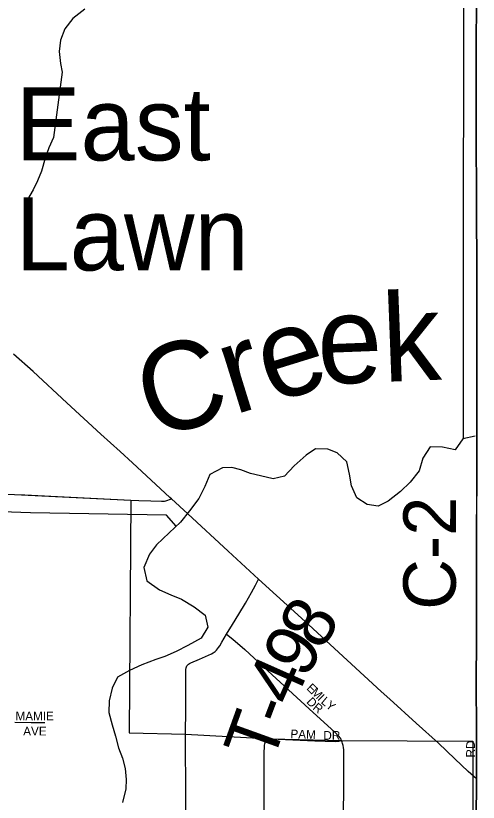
# Model space of a CAD drawing. Extents: x 1443599 to 1910620, y 1028088 to 1361369.
# Drawn here: x 1715234 to 1717878, y 1301291 to 1305788 of the extents above; entities that cross this region are included whole.
import ezdxf

# ---------------------------------------------------------------- set-up
doc = ezdxf.new("R2010")
doc.units = 0
for name, color, linetype in [('GM_X_Adjacent_County', 7, 'Continuous'), ('GM_X_City_Street', 7, 'Continuous'), ('GM_X_City_Street_Text', 7, 'Continuous'), ('GM_X_Corporation', 7, 'Continuous'), ('GM_X_County', 7, 'Continuous'), ('GM_X_County_Road', 7, 'Continuous'), ('GM_X_County_Road_Text', 7, 'Continuous'), ('GM_X_Minor_River', 7, 'Continuous'), ('GM_X_Minor_River_Text', 7, 'Continuous'), ('GM_X_State_Route', 7, 'Continuous'), ('GM_X_Township', 7, 'Continuous'), ('GM_X_Township_Road', 7, 'Continuous'), ('GM_X_Township_Road_Text', 7, 'Continuous'), ('GM_X_Township_Subdivision', 7, 'Continuous'), ('GM_X_Township_Subdivision_Text', 7, 'Continuous'), ('GM_X_Unincorporated_Text', 7, 'Continuous')]:
    doc.layers.add(name, color=color, linetype=linetype)

msp = doc.modelspace()

# ---------------------------------------------------------------- linework, layer by layer
at = {"layer": 'GM_X_Adjacent_County'}
msp.add_lwpolyline([(1717867.2, 1305849.6), (1717866.1, 1305636.3), (1717866.1, 1305209.6), (1717868.2, 1304635.5), (1717868.8, 1304389.4), (1717869.8, 1303946.4), (1717870, 1303733.8), (1717869.3, 1303326.4), (1717868.9, 1303126.7), (1717868.4, 1302951.4), (1717867.8, 1302749.3), (1717867.5, 1302224.2), (1717866.3, 1301978.1), (1717866.8, 1301699.1), (1717867.1, 1301630.2), (1717867.6, 1301489), (1717867.6, 1301425.3), (1717865, 1301183.4)], dxfattribs=at)
at = {"layer": 'GM_X_City_Street'}
for points in [[(1715228.3, 1301748.4), (1715321.5, 1301747.4), (1715399.3, 1301746.5)], [(1716207.9, 1300375.6), (1716207.3, 1300413.2), (1716207.3, 1300588.7), (1716205.9, 1300837.1), (1716206, 1301073.6), (1716205.6, 1301318.8), (1716205.2, 1301413.4), (1716204.7, 1301573.4), (1716203.4, 1301680.6)], [(1716657.9, 1300361.4), (1716658.3, 1300394.8), (1716656.9, 1300504), (1716656.3, 1300749.2), (1716656.2, 1301006.8), (1716653.4, 1301237.3), (1716654.5, 1301585.1), (1716655.1, 1301599.4), (1716655.6, 1301609.5), (1716656.3, 1301618.1), (1716657.5, 1301625.9), (1716659.3, 1301631.3), (1716662, 1301636.2), (1716664.4, 1301639.7), (1716666.5, 1301642.3), (1716668.9, 1301644.6)], [(1716668.9, 1301644.6), (1716672, 1301646.7), (1716676.9, 1301649.4), (1716682.4, 1301651.5), (1716687.2, 1301652.7), (1716692.7, 1301653.4), (1716942.5, 1301641.4), (1717061.1, 1301637.6), (1717079.8, 1301639.8), (1717096.3, 1301644.2)], [(1717107.4, 1300343.3), (1717107.6, 1300375.3), (1717108.8, 1300559.9), (1717107.3, 1301009.4), (1717106.8, 1301201.4), (1717108.9, 1301395.5), (1717109.8, 1301551.4), (1717109.3, 1301571.4), (1717108.4, 1301590.5), (1717106.7, 1301603.5), (1717104.5, 1301616.6), (1717102.4, 1301627.3), (1717100.3, 1301635.1), (1717096.3, 1301644.2)], [(1717867.6, 1301425.3), (1717867.6, 1301489), (1717867.1, 1301630.2)], [(1717863, 1300316), (1717864.4, 1300453.5), (1717865.4, 1300747), (1717865.2, 1300838.8), (1717865, 1301183.4), (1717867.6, 1301425.3)]]:
    msp.add_lwpolyline(points, dxfattribs=at)
at = {"layer": 'GM_X_Corporation'}
msp.add_lwpolyline([(1712571.8, 1303175.5), (1713469.4, 1303131.5), (1714013.8, 1303105.9), (1714310.8, 1303092.8), (1714610.2, 1303080), (1714906.6, 1303064.5), (1715226.9, 1303051.1), (1715891.5, 1303018.1), (1715882.7, 1301689), (1716203.4, 1301680.6), (1716692.7, 1301653.4), (1717096.3, 1301644.2), (1717846.8, 1301639.9), (1717841.6, 1297296.8), (1715191.6, 1297404.4), (1715221.2, 1296431.9), (1714870.9, 1296440.1), (1714849.9, 1297415.5), (1712576.5, 1297520.9), (1712572.9, 1297851.5), (1712551, 1299109), (1712558.7, 1299837.2), (1712566.8, 1300514.1)], close=True, dxfattribs=at)
at = {"layer": 'GM_X_County'}
msp.add_lwpolyline([(1717867.2, 1305849.6), (1717866.1, 1305636.3), (1717866.1, 1305209.6), (1717868.2, 1304635.5), (1717868.8, 1304389.4), (1717869.8, 1303946.4), (1717870, 1303733.8), (1717869.3, 1303326.4), (1717868.9, 1303126.7), (1717868.4, 1302951.4), (1717867.8, 1302749.3), (1717867.5, 1302224.2), (1717866.3, 1301978.1), (1717866.8, 1301699.1), (1717867.1, 1301630.2), (1717867.6, 1301489), (1717867.6, 1301425.3), (1717865, 1301183.4)], dxfattribs=at)
at = {"layer": 'GM_X_County_Road'}
for points in [[(1717869.3, 1303326.4), (1717870.1, 1303733.8), (1717869.8, 1303946.4), (1717868.8, 1304389.4), (1717868.2, 1304635.5), (1717866.1, 1305209.6), (1717866.1, 1305636.3), (1717867.2, 1305849.6), (1717870.1, 1306538.9), (1717873.4, 1306735.5), (1717873.4, 1306981.7), (1717874.9, 1307162.1), (1717876.2, 1307490.3), (1717877.1, 1307818.4), (1717877.7, 1308015.2), (1717875.9, 1308211.3)], [(1717867.1, 1301630.2), (1717866.8, 1301699.1), (1717866.3, 1301978.1), (1717867.5, 1302224.2), (1717867.8, 1302749.3), (1717868.9, 1303126.7), (1717869.3, 1303326.4)]]:
    msp.add_lwpolyline(points, dxfattribs=at)
at = {"layer": 'GM_X_Minor_River'}
for points in [[(1717789.6, 1311438.3), (1717784.8, 1310761.1), (1717793.7, 1309933.6), (1717792.4, 1308845.9), (1717795.1, 1308639.5), (1717792, 1307936.3), (1717795.8, 1306788.3), (1717794.2, 1305674.4), (1717791.8, 1304508.4), (1717791.9, 1303374.3)], [(1715629.3, 1305825.5), (1715560.6, 1305772.5), (1715513.7, 1305713.2), (1715488.7, 1305649.4), (1715481.7, 1305583.4), (1715488.6, 1305515.2), (1715499.8, 1305464.9), (1715450, 1305093.1), (1715423.1, 1305033.4), (1715402.2, 1304973.6), (1715381.1, 1304899.8), (1715358.2, 1304844.1), (1715333.4, 1304792.4), (1715300.6, 1304736.8)], [(1717860, 1303385.2), (1717789.8, 1303368.3), (1717744.9, 1303306.9), (1717673.2, 1303322.1), (1717603.3, 1303323.2), (1717560.4, 1303257.8), (1717539.3, 1303186), (1717488.3, 1303120.7), (1717433.5, 1303067.5), (1717362.8, 1303012.5), (1717306.4, 1302983.4), (1717242.6, 1302994.4), (1717183.3, 1303031.4), (1717152.4, 1303100.1), (1717141.5, 1303166.4), (1717126.6, 1303236.7), (1717071.5, 1303289.7), (1717017.9, 1303310.6), (1716948, 1303311.7), (1716893.5, 1303276.6), (1716824.7, 1303215.6), (1716769.8, 1303156.3), (1716705.6, 1303141.3), (1716632, 1303158.5), (1716576.3, 1303171.5), (1716520.7, 1303192.4), (1716468.9, 1303205.2), (1716415, 1303204.1), (1716342.5, 1303165.2), (1716315.4, 1303097.5), (1716280.4, 1303027.9), (1716227.3, 1302956.7), (1716176.4, 1302893.4), (1716111.5, 1302832.3), (1716038.5, 1302763.3), (1715997.8, 1302709.9), (1715966.6, 1302634.2), (1715983.4, 1302557.8), (1716054.5, 1302506.6), (1716119.9, 1302477.5), (1716181.5, 1302452.5), (1716252.7, 1302409.2), (1716315.8, 1302360.1), (1716330.8, 1302291.7), (1716293.8, 1302230.2), (1716217.3, 1302187.4), (1716150.8, 1302152.4), (1716086.5, 1302125.4), (1716034.3, 1302108.2), (1715953.9, 1302077.4), (1715883.4, 1302044.5), (1715814.9, 1302005.5), (1715784, 1301943.9), (1715766.9, 1301872), (1715765.8, 1301803.9), (1715784.7, 1301733.5), (1715803.6, 1301669), (1715820.6, 1301602.6), (1715843.6, 1301544.1), (1715858.7, 1301483.8), (1715865.7, 1301421.6), (1715862.8, 1301367.5), (1715843.6, 1301289.7)], [(1716151.5, 1302869.9), (1716095.1, 1302932.8), (1715318.3, 1302945.3), (1714713.4, 1302967), (1714014.6, 1302984.3), (1713370, 1303020.8)]]:
    msp.add_lwpolyline(points, dxfattribs=at)
at = {"layer": 'GM_X_State_Route'}
for points in [[(1717321.8, 1301924.7), (1717030.2, 1302193.7), (1716909.2, 1302305), (1716622.3, 1302567.5), (1716448.8, 1302726.3), (1716216.7, 1302939.7), (1716124, 1303025.2), (1716115.3, 1303033.2), (1715901, 1303232.1), (1715830.6, 1303296.1), (1715720.7, 1303395.1), (1715525.5, 1303575.8), (1715332.6, 1303754.3), (1715221.7, 1303854.1)], [(1717650.8, 1301628.3), (1717522.6, 1301743.4), (1717371.4, 1301880.9), (1717321.8, 1301924.7)], [(1717867.6, 1301425.3), (1717820.4, 1301467.6), (1717743.9, 1301539.9), (1717650.8, 1301628.3)]]:
    msp.add_lwpolyline(points, dxfattribs=at)
at = {"layer": 'GM_X_Township'}
msp.add_lwpolyline([(1717867.2, 1305849.6), (1717866.1, 1305636.3), (1717866.1, 1305209.6), (1717868.2, 1304635.5), (1717868.8, 1304389.4), (1717869.8, 1303946.4), (1717870, 1303733.8), (1717869.3, 1303326.4), (1717868.9, 1303126.7), (1717868.4, 1302951.4), (1717867.8, 1302749.3), (1717867.5, 1302224.2), (1717866.3, 1301978.1), (1717866.8, 1301699.1), (1717867.1, 1301630.2), (1717867.6, 1301489), (1717867.6, 1301425.3), (1717865, 1301183.4)], dxfattribs=at)
at = {"layer": 'GM_X_Township_Road'}
for points in [[(1715226.9, 1303051.1), (1715285, 1303048.6), (1715471.8, 1303038.7), (1715891.5, 1303018.2)], [(1715891.5, 1303018.2), (1715936.9, 1303016), (1716005.3, 1303013.7), (1716067.3, 1303011.9), (1716077.9, 1303012.5), (1716084.1, 1303013.2), (1716091.4, 1303015.4), (1716124, 1303025.2)], [(1716439, 1302253.1), (1716473.1, 1302307.4), (1716508.7, 1302366.5), (1716547.4, 1302430.4), (1716580.8, 1302489.9), (1716603.3, 1302532), (1716622.3, 1302567.5)], [(1716203.4, 1301680.6), (1716205.7, 1301823.2), (1716206.1, 1302041.1), (1716206.5, 1302049.4), (1716207.5, 1302059.3), (1716209.2, 1302065.6), (1716211.7, 1302070.8), (1716215.8, 1302075.9), (1716220.9, 1302080.5), (1716227, 1302084.7), (1716234.4, 1302088.3), (1716284.3, 1302110.2), (1716352, 1302139.8), (1716362.4, 1302146.2), (1716372.8, 1302154.1), (1716380.7, 1302161), (1716387.6, 1302168.9), (1716393.3, 1302176.2), (1716399.7, 1302186.2), (1716411.5, 1302206.6), (1716439, 1302253.1)]]:
    msp.add_lwpolyline(points, dxfattribs=at)
at = {"layer": 'GM_X_Township_Subdivision'}
msp.add_lwpolyline([(1716439, 1302253.1), (1716474.6, 1302223), (1716542.5, 1302165.5), (1716674.8, 1302043.5), (1716911.7, 1301825.7), (1717060.5, 1301689.7), (1717079.4, 1301669.8), (1717087.2, 1301659.8), (1717092.4, 1301652.4), (1717096.3, 1301644.2)], dxfattribs=at)

# ---------------------------------------------------------------- texts
at = {"layer": 'GM_X_City_Street_Text'}
for s, rotation, p in [('MAMIE', 0, (1715232.3, 1301759)), ('AVE', 0, (1715276.3, 1301673)), ('PAM', 358.0921, (1716803.4, 1301657.2)), ('DR', 0, (1716992.3, 1301648.4)), ('RD', 90, (1717858.5, 1301547.2))]:
    msp.add_text(s, height=50, rotation=rotation, dxfattribs=at).set_placement(p)
at = {"layer": 'GM_X_County_Road_Text'}
msp.add_text('C-2', height=300, rotation=89.907, dxfattribs=at).set_placement((1717748.8, 1302391.6))
at = {"layer": 'GM_X_Minor_River_Text'}
for s, rotation, p in [('ek', 2.1966, (1716964.7, 1303680.5)), ('Cre', 17.1996, (1716018.6, 1303362.3))]:
    msp.add_text(s, height=500.32, rotation=rotation, dxfattribs=at).set_placement(p)
at = {"layer": 'GM_X_Township_Road_Text'}
for s, rotation, p in [('8', 59.6752, (1716981.6, 1302149.7)), ('9', 59.6012, (1716887.9, 1301989.9)), ('4', 66.0423, (1716816.9, 1301829)), ('-', 69.1945, (1716774.8, 1301717.9)), ('T', 70.2029, (1716699.3, 1301508))]:
    msp.add_text(s, height=300, rotation=rotation, dxfattribs=at).set_placement(p)
at = {"layer": 'GM_X_Township_Subdivision_Text'}
for s, rotation, p in [('E', 315.8309, (1716892.5, 1301939.9)), ('M', 315.8243, (1716917.8, 1301915.4)), ('I', 315.8035, (1716955.6, 1301878.6)), ('D', 312.7279, (1716891.9, 1301863.1)), ('R', 321.0777, (1716927.5, 1301825.4)), ('L', 320.3418, (1716974.6, 1301860.4)), ('Y', 320.1692, (1717001.6, 1301838))]:
    msp.add_text(s, height=50, rotation=rotation, dxfattribs=at).set_placement(p)
at = {"layer": 'GM_X_Unincorporated_Text'}
for s, p in [('East', (1715232.3, 1304961.3)), ('Lawn', (1715232.3, 1304332.1))]:
    msp.add_text(s, height=417, rotation=0, dxfattribs=at).set_placement(p)

doc.saveas('drawing.dxf')
